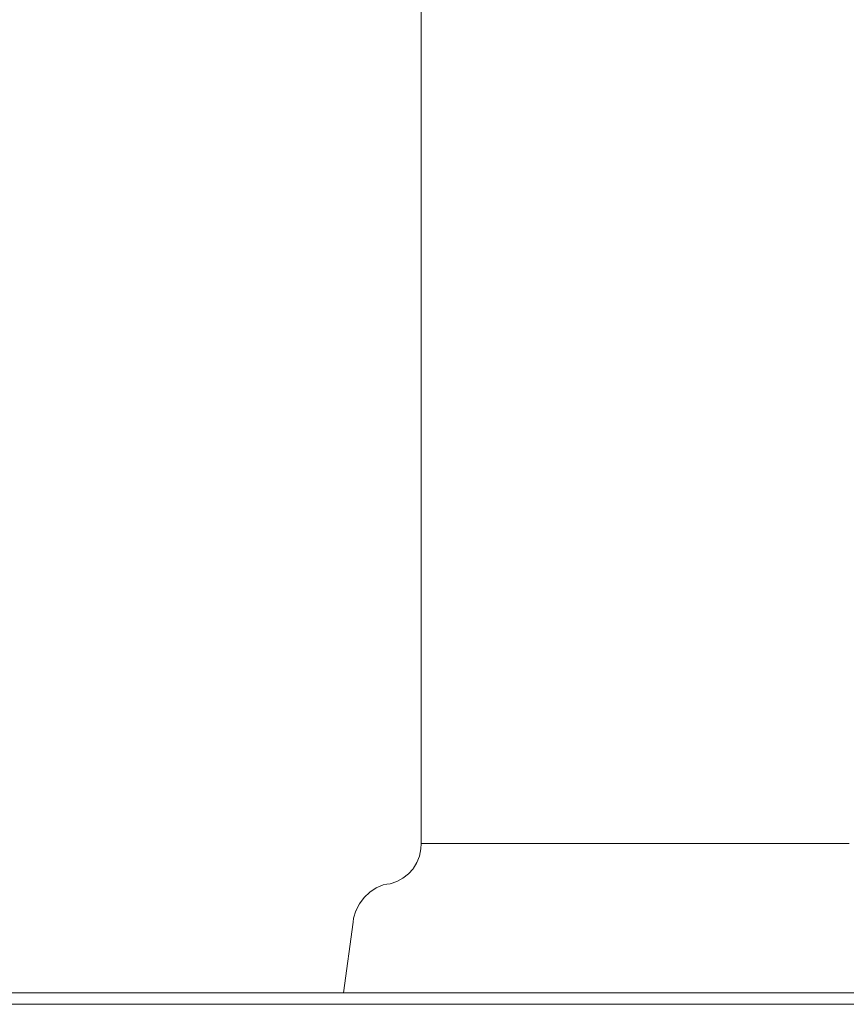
# Model space of a CAD drawing. Header units: millimetres. Extents: x -30280 to 309309, y -17460 to 4378.
# Tile 589 of 656: x 161428 to 161571, y -14922 to -14752. Entities that reach past the tile are written whole.
import ezdxf

# ---------------------------------------------------------------- set-up
doc = ezdxf.new("R2010")
doc.units = ezdxf.units.MM
doc.header["$MEASUREMENT"] = 0
doc.linetypes.add('Wipeout_Contour', pattern=[1000, 0, -1000])
doc.layers.add('P1_PLANTA PRIMERA_4_Nuevo_01 Sanitaris', color=7, linetype='Continuous')
doc.layers.add('P1_PLANTA PRIMERA_4_Nuevo_08_E_Envans secs', color=7, linetype='Continuous')
doc.layers.add('P1_PLANTA PRIMERA_4_Nuevo_01 Sanitaris_Pluma_Nº__75', color=7, linetype='Continuous', lineweight=5)
doc.layers.add('P1_PLANTA PRIMERA_4_Nuevo_14_PAV_Paviment_tarkett Safe_Pluma_Nº__29', color=7, linetype='Continuous', lineweight=20)

msp = doc.modelspace()

# ---------------------------------------------------------------- linework, layer by layer
at = {"layer": 'P1_PLANTA PRIMERA_4_Nuevo_14_PAV_Paviment_tarkett Safe_Pluma_Nº__29', "color": 7, "linetype": 'Continuous', "lineweight": 20}
msp.add_line((163331.13, -14922.05), (161202.38, -14922.05), dxfattribs=at)

# ---------------------------------------------------------------- wipeouts: each hides what was drawn before it
at = {"color": 254, "linetype": 'Wipeout_Contour', "lineweight": 0, "ltscale": 648854.432221}
msp.add_wipeout([(161544.15, -14242.05), (161544.15, -14894.27), (161571.42, -14894.27), (161571.42, -14242.05)], dxfattribs=at).dxf.layer = 'P1_PLANTA PRIMERA_4_Nuevo_01 Sanitaris'
at = {"color": 254, "linetype": 'Wipeout_Contour', "lineweight": 0, "ltscale": 648971.984021}
msp.add_wipeout([(161544.14, -14895.23), (161544.02, -14896.44), (161571.39, -14896.44), (161571.42, -14895.23)], dxfattribs=at).dxf.layer = 'P1_PLANTA PRIMERA_4_Nuevo_01 Sanitaris'

# ---------------------------------------------------------------- next in the draw order: wipeouts: each hides what was drawn before it
at = {"color": 254, "linetype": 'Wipeout_Contour', "lineweight": 0, "ltscale": 648754.044445}
msp.add_wipeout([(161521.02, -14242.05), (161521.02, -14894.27), (161544.15, -14894.27), (161544.15, -14242.05)], dxfattribs=at).dxf.layer = 'P1_PLANTA PRIMERA_4_Nuevo_01 Sanitaris'
at = {"color": 254, "linetype": 'Wipeout_Contour', "lineweight": 0, "ltscale": 648871.406363}
msp.add_wipeout([(161520.99, -14895.23), (161520.81, -14896.44), (161544.02, -14896.44), (161544.14, -14895.23)], dxfattribs=at).dxf.layer = 'P1_PLANTA PRIMERA_4_Nuevo_01 Sanitaris'

# ---------------------------------------------------------------- next in the draw order: wipeouts: each hides what was drawn before it
at = {"color": 254, "linetype": 'Wipeout_Contour', "lineweight": 0, "ltscale": 648675.690501}
msp.add_wipeout([(161504.82, -14242.05), (161504.82, -14894.27), (161521.02, -14894.27), (161521.02, -14242.05)], dxfattribs=at).dxf.layer = 'P1_PLANTA PRIMERA_4_Nuevo_01 Sanitaris'
at = {"color": 254, "linetype": 'Wipeout_Contour', "lineweight": 0, "ltscale": 648792.904227}
msp.add_wipeout([(161504.78, -14895.23), (161504.54, -14896.44), (161520.81, -14896.44), (161520.99, -14895.23)], dxfattribs=at).dxf.layer = 'P1_PLANTA PRIMERA_4_Nuevo_01 Sanitaris'
at = {"color": 254, "linetype": 'Wipeout_Contour', "lineweight": 0, "ltscale": 648972.048413}
msp.add_wipeout([(161544.02, -14896.44), (161543.83, -14897.59), (161571.35, -14897.59), (161571.39, -14896.44)], dxfattribs=at).dxf.layer = 'P1_PLANTA PRIMERA_4_Nuevo_01 Sanitaris'

# ---------------------------------------------------------------- next in the draw order: wipeouts: each hides what was drawn before it
at = {"color": 254, "linetype": 'Wipeout_Contour', "lineweight": 0, "ltscale": 648628.820957}
msp.add_wipeout([(161497.49, -14242.05), (161497.49, -14894.27), (161504.82, -14894.27), (161504.82, -14242.05)], dxfattribs=at).dxf.layer = 'P1_PLANTA PRIMERA_4_Nuevo_01 Sanitaris'
at = {"color": 254, "linetype": 'Wipeout_Contour', "lineweight": 0, "ltscale": 648745.946092}
msp.add_wipeout([(161497.45, -14895.23), (161497.19, -14896.44), (161504.54, -14896.44), (161504.78, -14895.23)], dxfattribs=at).dxf.layer = 'P1_PLANTA PRIMERA_4_Nuevo_01 Sanitaris'
at = {"color": 254, "linetype": 'Wipeout_Contour', "lineweight": 0, "ltscale": 648871.02498}
msp.add_wipeout([(161520.81, -14896.44), (161520.48, -14897.59), (161543.83, -14897.59), (161544.02, -14896.44)], dxfattribs=at).dxf.layer = 'P1_PLANTA PRIMERA_4_Nuevo_01 Sanitaris'

# ---------------------------------------------------------------- next in the draw order: wipeouts: each hides what was drawn before it
at = {"color": 254, "linetype": 'Wipeout_Contour', "lineweight": 0, "ltscale": 648792.174935}
msp.add_wipeout([(161504.54, -14896.44), (161504.13, -14897.59), (161520.48, -14897.59), (161520.81, -14896.44)], dxfattribs=at).dxf.layer = 'P1_PLANTA PRIMERA_4_Nuevo_01 Sanitaris'
at = {"color": 254, "linetype": 'Wipeout_Contour', "lineweight": 0, "ltscale": 648971.889733}
msp.add_wipeout([(161543.83, -14897.59), (161543.56, -14898.63), (161571.3, -14898.63), (161571.35, -14897.59)], dxfattribs=at).dxf.layer = 'P1_PLANTA PRIMERA_4_Nuevo_01 Sanitaris'

# ---------------------------------------------------------------- next in the draw order: wipeouts: each hides what was drawn before it
at = {"color": 254, "linetype": 'Wipeout_Contour', "lineweight": 0, "ltscale": 648745.008787}
msp.add_wipeout([(161497.19, -14896.44), (161496.73, -14897.59), (161504.13, -14897.59), (161504.54, -14896.44)], dxfattribs=at).dxf.layer = 'P1_PLANTA PRIMERA_4_Nuevo_01 Sanitaris'
at = {"color": 254, "linetype": 'Wipeout_Contour', "lineweight": 0, "ltscale": 648870.185866}
msp.add_wipeout([(161520.48, -14897.59), (161520.03, -14898.63), (161543.56, -14898.63), (161543.83, -14897.59)], dxfattribs=at).dxf.layer = 'P1_PLANTA PRIMERA_4_Nuevo_01 Sanitaris'

# ---------------------------------------------------------------- next in the draw order: wipeouts: each hides what was drawn before it
at = {"color": 254, "linetype": 'Wipeout_Contour', "lineweight": 0, "ltscale": 648790.804762}
msp.add_wipeout([(161504.13, -14897.59), (161503.55, -14898.63), (161520.03, -14898.63), (161520.48, -14897.59)], dxfattribs=at).dxf.layer = 'P1_PLANTA PRIMERA_4_Nuevo_01 Sanitaris'

# ---------------------------------------------------------------- next in the draw order: wipeouts: each hides what was drawn before it
at = {"color": 254, "linetype": 'Wipeout_Contour', "lineweight": 0, "ltscale": 648743.321079}
msp.add_wipeout([(161496.73, -14897.59), (161496.09, -14898.63), (161503.55, -14898.63), (161504.13, -14897.59)], dxfattribs=at).dxf.layer = 'P1_PLANTA PRIMERA_4_Nuevo_01 Sanitaris'
at = {"color": 254, "linetype": 'Wipeout_Contour', "lineweight": 0, "ltscale": 486640.312864}
msp.add_wipeout([(161520.03, -14898.63), (161519.46, -14899.54), (161543.22, -14899.54)], dxfattribs=at).dxf.layer = 'P1_PLANTA PRIMERA_4_Nuevo_01 Sanitaris'

# ---------------------------------------------------------------- next in the draw order: wipeouts: each hides what was drawn before it
at = {"color": 254, "linetype": 'Wipeout_Contour', "lineweight": 0, "ltscale": 648788.834877}
msp.add_wipeout([(161503.55, -14898.63), (161502.82, -14899.54), (161519.46, -14899.54), (161520.03, -14898.63)], dxfattribs=at).dxf.layer = 'P1_PLANTA PRIMERA_4_Nuevo_01 Sanitaris'

# ---------------------------------------------------------------- next in the draw order: wipeouts: each hides what was drawn before it
at = {"color": 254, "linetype": 'Wipeout_Contour', "lineweight": 0, "ltscale": 648740.933621}
msp.add_wipeout([(161496.09, -14898.63), (161495.29, -14899.54), (161502.82, -14899.54), (161503.55, -14898.63)], dxfattribs=at).dxf.layer = 'P1_PLANTA PRIMERA_4_Nuevo_01 Sanitaris'
at = {"color": 254, "linetype": 'Wipeout_Contour', "lineweight": 0, "ltscale": 486638.902558}
msp.add_wipeout([(161519.46, -14899.54), (161518.79, -14900.29), (161542.82, -14900.29)], dxfattribs=at).dxf.layer = 'P1_PLANTA PRIMERA_4_Nuevo_01 Sanitaris'

# ---------------------------------------------------------------- next in the draw order: wipeouts: each hides what was drawn before it
at = {"color": 254, "linetype": 'Wipeout_Contour', "lineweight": 0, "ltscale": 648786.328402}
msp.add_wipeout([(161502.82, -14899.54), (161501.96, -14900.29), (161518.79, -14900.29), (161519.46, -14899.54)], dxfattribs=at).dxf.layer = 'P1_PLANTA PRIMERA_4_Nuevo_01 Sanitaris'

# ---------------------------------------------------------------- next in the draw order: wipeouts: each hides what was drawn before it
at = {"color": 254, "linetype": 'Wipeout_Contour', "lineweight": 0, "ltscale": 648737.922777}
msp.add_wipeout([(161495.29, -14899.54), (161494.35, -14900.29), (161501.96, -14900.29), (161502.82, -14899.54)], dxfattribs=at).dxf.layer = 'P1_PLANTA PRIMERA_4_Nuevo_01 Sanitaris'

# ---------------------------------------------------------------- next in the draw order: wipeouts: each hides what was drawn before it
at = {"color": 254, "linetype": 'Wipeout_Contour', "lineweight": 0, "ltscale": 486579.23764}
msp.add_wipeout([(161501.96, -14900.29), (161501, -14900.86), (161518.05, -14900.86)], dxfattribs=at).dxf.layer = 'P1_PLANTA PRIMERA_4_Nuevo_01 Sanitaris'

# ---------------------------------------------------------------- next in the draw order: wipeouts: each hides what was drawn before it
at = {"color": 254, "linetype": 'Wipeout_Contour', "lineweight": 0, "ltscale": 648734.377596}
msp.add_wipeout([(161494.35, -14900.29), (161493.3, -14900.86), (161501, -14900.86), (161501.96, -14900.29)], dxfattribs=at).dxf.layer = 'P1_PLANTA PRIMERA_4_Nuevo_01 Sanitaris'

# ---------------------------------------------------------------- next in the draw order: wipeouts: each hides what was drawn before it
at = {"color": 254, "linetype": 'Wipeout_Contour', "lineweight": 0, "ltscale": 486576.582753}
msp.add_wipeout([(161501, -14900.86), (161499.98, -14901.22), (161517.25, -14901.22)], dxfattribs=at).dxf.layer = 'P1_PLANTA PRIMERA_4_Nuevo_01 Sanitaris'

# ---------------------------------------------------------------- next in the draw order: wipeouts: each hides what was drawn before it
at = {"color": 254, "linetype": 'Wipeout_Contour', "lineweight": 0, "ltscale": 648730.404435}
msp.add_wipeout([(161493.3, -14900.86), (161492.17, -14901.22), (161499.98, -14901.22), (161501, -14900.86)], dxfattribs=at).dxf.layer = 'P1_PLANTA PRIMERA_4_Nuevo_01 Sanitaris'
at = {"color": 254, "linetype": 'Wipeout_Contour', "lineweight": 0, "ltscale": 486631.100268}
msp.add_wipeout([(161516.38, -14901.44), (161515.52, -14901.96), (161540.87, -14901.96)], dxfattribs=at).dxf.layer = 'P1_PLANTA PRIMERA_4_Nuevo_01 Sanitaris'

# ---------------------------------------------------------------- next in the draw order: wipeouts: each hides what was drawn before it
at = {"color": 254, "linetype": 'Wipeout_Contour', "lineweight": 0, "ltscale": 648772.535737}
msp.add_wipeout([(161498.86, -14901.44), (161497.76, -14901.96), (161515.52, -14901.96), (161516.38, -14901.44)], dxfattribs=at).dxf.layer = 'P1_PLANTA PRIMERA_4_Nuevo_01 Sanitaris'

# ---------------------------------------------------------------- next in the draw order: wipeouts: each hides what was drawn before it
at = {"color": 254, "linetype": 'Wipeout_Contour', "lineweight": 0, "ltscale": 648721.536458}
msp.add_wipeout([(161490.95, -14901.44), (161489.73, -14901.96), (161497.76, -14901.96), (161498.86, -14901.44)], dxfattribs=at).dxf.layer = 'P1_PLANTA PRIMERA_4_Nuevo_01 Sanitaris'
at = {"color": 254, "linetype": 'Wipeout_Contour', "lineweight": 0, "ltscale": 486629.178642}
msp.add_wipeout([(161515.52, -14901.96), (161514.73, -14902.69), (161540.4, -14902.69)], dxfattribs=at).dxf.layer = 'P1_PLANTA PRIMERA_4_Nuevo_01 Sanitaris'

# ---------------------------------------------------------------- next in the draw order: wipeouts: each hides what was drawn before it
at = {"color": 254, "linetype": 'Wipeout_Contour', "lineweight": 0, "ltscale": 648769.025327}
msp.add_wipeout([(161497.76, -14901.96), (161496.75, -14902.69), (161514.73, -14902.69), (161515.52, -14901.96)], dxfattribs=at).dxf.layer = 'P1_PLANTA PRIMERA_4_Nuevo_01 Sanitaris'
at = {"color": 254, "linetype": 'Wipeout_Contour', "lineweight": 0, "ltscale": 486709.390331}
msp.add_wipeout([(161540.4, -14902.69), (161539.98, -14903.6), (161570.56, -14903.6)], dxfattribs=at).dxf.layer = 'P1_PLANTA PRIMERA_4_Nuevo_01 Sanitaris'

# ---------------------------------------------------------------- next in the draw order: wipeouts: each hides what was drawn before it
at = {"color": 254, "linetype": 'Wipeout_Contour', "lineweight": 0, "ltscale": 648717.354393}
msp.add_wipeout([(161489.73, -14901.96), (161488.63, -14902.69), (161496.75, -14902.69), (161497.76, -14901.96)], dxfattribs=at).dxf.layer = 'P1_PLANTA PRIMERA_4_Nuevo_01 Sanitaris'
at = {"color": 254, "linetype": 'Wipeout_Contour', "lineweight": 0, "ltscale": 648853.364805}
msp.add_wipeout([(161514.73, -14902.69), (161514.04, -14903.6), (161539.98, -14903.6), (161540.4, -14902.69)], dxfattribs=at).dxf.layer = 'P1_PLANTA PRIMERA_4_Nuevo_01 Sanitaris'
at = {"color": 254, "linetype": 'Wipeout_Contour', "lineweight": 0, "ltscale": 649089.050303}
msp.add_wipeout([(161570.56, -14903.6), (161570.5, -14904.69), (161602.3, -14904.69), (161602.1, -14903.6)], dxfattribs=at).dxf.layer = 'P1_PLANTA PRIMERA_4_Nuevo_01 Sanitaris'

# ---------------------------------------------------------------- next in the draw order: wipeouts: each hides what was drawn before it
at = {"color": 254, "linetype": 'Wipeout_Contour', "lineweight": 0, "ltscale": 648765.976598}
msp.add_wipeout([(161496.75, -14902.69), (161495.87, -14903.6), (161514.04, -14903.6), (161514.73, -14902.69)], dxfattribs=at).dxf.layer = 'P1_PLANTA PRIMERA_4_Nuevo_01 Sanitaris'
at = {"color": 254, "linetype": 'Wipeout_Contour', "lineweight": 0, "ltscale": 648964.794346}
msp.add_wipeout([(161539.98, -14903.6), (161539.64, -14904.69), (161570.5, -14904.69), (161570.56, -14903.6)], dxfattribs=at).dxf.layer = 'P1_PLANTA PRIMERA_4_Nuevo_01 Sanitaris'

# ---------------------------------------------------------------- next in the draw order: wipeouts: each hides what was drawn before it
at = {"color": 254, "linetype": 'Wipeout_Contour', "lineweight": 0, "ltscale": 648713.703483}
msp.add_wipeout([(161488.63, -14902.69), (161487.65, -14903.6), (161495.87, -14903.6), (161496.75, -14902.69)], dxfattribs=at).dxf.layer = 'P1_PLANTA PRIMERA_4_Nuevo_01 Sanitaris'
at = {"color": 254, "linetype": 'Wipeout_Contour', "lineweight": 0, "ltscale": 648851.730567}
msp.add_wipeout([(161514.04, -14903.6), (161513.47, -14904.69), (161539.64, -14904.69), (161539.98, -14903.6)], dxfattribs=at).dxf.layer = 'P1_PLANTA PRIMERA_4_Nuevo_01 Sanitaris'
at = {"color": 254, "linetype": 'Wipeout_Contour', "lineweight": 0, "ltscale": 649089.715993}
msp.add_wipeout([(161570.5, -14904.69), (161570.44, -14905.9), (161602.46, -14905.9), (161602.3, -14904.69)], dxfattribs=at).dxf.layer = 'P1_PLANTA PRIMERA_4_Nuevo_01 Sanitaris'

# ---------------------------------------------------------------- next in the draw order: wipeouts: each hides what was drawn before it
at = {"color": 254, "linetype": 'Wipeout_Contour', "lineweight": 0, "ltscale": 648763.482935}
msp.add_wipeout([(161495.87, -14903.6), (161495.14, -14904.69), (161513.47, -14904.69), (161514.04, -14903.6)], dxfattribs=at).dxf.layer = 'P1_PLANTA PRIMERA_4_Nuevo_01 Sanitaris'
at = {"color": 254, "linetype": 'Wipeout_Contour', "lineweight": 0, "ltscale": 648964.497632}
msp.add_wipeout([(161539.64, -14904.69), (161539.38, -14905.9), (161570.44, -14905.9), (161570.5, -14904.69)], dxfattribs=at).dxf.layer = 'P1_PLANTA PRIMERA_4_Nuevo_01 Sanitaris'

# ---------------------------------------------------------------- next in the draw order: wipeouts: each hides what was drawn before it
at = {"color": 254, "linetype": 'Wipeout_Contour', "lineweight": 0, "ltscale": 648710.695574}
msp.add_wipeout([(161487.65, -14903.6), (161486.85, -14904.69), (161495.14, -14904.69), (161495.87, -14903.6)], dxfattribs=at).dxf.layer = 'P1_PLANTA PRIMERA_4_Nuevo_01 Sanitaris'
at = {"color": 254, "linetype": 'Wipeout_Contour', "lineweight": 0, "ltscale": 648850.555128}
msp.add_wipeout([(161513.47, -14904.69), (161513.04, -14905.9), (161539.38, -14905.9), (161539.64, -14904.69)], dxfattribs=at).dxf.layer = 'P1_PLANTA PRIMERA_4_Nuevo_01 Sanitaris'
at = {"color": 254, "linetype": 'Wipeout_Contour', "lineweight": 0, "ltscale": 649090.353639}
msp.add_wipeout([(161570.44, -14905.9), (161570.41, -14907.2), (161602.57, -14907.2), (161602.46, -14905.9)], dxfattribs=at).dxf.layer = 'P1_PLANTA PRIMERA_4_Nuevo_01 Sanitaris'

# ---------------------------------------------------------------- next in the draw order: wipeouts: each hides what was drawn before it
at = {"color": 254, "linetype": 'Wipeout_Contour', "lineweight": 0, "ltscale": 648761.621608}
msp.add_wipeout([(161495.14, -14904.69), (161494.58, -14905.9), (161513.04, -14905.9), (161513.47, -14904.69)], dxfattribs=at).dxf.layer = 'P1_PLANTA PRIMERA_4_Nuevo_01 Sanitaris'
at = {"color": 254, "linetype": 'Wipeout_Contour', "lineweight": 0, "ltscale": 648964.445251}
msp.add_wipeout([(161539.38, -14905.9), (161539.21, -14907.2), (161570.41, -14907.2), (161570.44, -14905.9)], dxfattribs=at).dxf.layer = 'P1_PLANTA PRIMERA_4_Nuevo_01 Sanitaris'

# ---------------------------------------------------------------- next in the draw order: wipeouts: each hides what was drawn before it
at = {"color": 254, "linetype": 'Wipeout_Contour', "lineweight": 0, "ltscale": 648708.42382}
msp.add_wipeout([(161486.85, -14904.69), (161486.24, -14905.9), (161494.58, -14905.9), (161495.14, -14904.69)], dxfattribs=at).dxf.layer = 'P1_PLANTA PRIMERA_4_Nuevo_01 Sanitaris'
at = {"color": 254, "linetype": 'Wipeout_Contour', "lineweight": 0, "ltscale": 648849.871671}
msp.add_wipeout([(161513.04, -14905.9), (161512.75, -14907.2), (161539.21, -14907.2), (161539.38, -14905.9)], dxfattribs=at).dxf.layer = 'P1_PLANTA PRIMERA_4_Nuevo_01 Sanitaris'
at = {"color": 254, "linetype": 'Wipeout_Contour', "lineweight": 0, "ltscale": 649093.470868}
msp.add_wipeout([(161570.4, -14907.86), (161570.26, -14920.05), (161603.03, -14920.05), (161602.59, -14907.86)], dxfattribs=at).dxf.layer = 'P1_PLANTA PRIMERA_4_Nuevo_01 Sanitaris'

# ---------------------------------------------------------------- next in the draw order: wipeouts: each hides what was drawn before it
at = {"color": 254, "linetype": 'Wipeout_Contour', "lineweight": 0, "ltscale": 648760.445565}
msp.add_wipeout([(161494.58, -14905.9), (161494.21, -14907.2), (161512.75, -14907.2), (161513.04, -14905.9)], dxfattribs=at).dxf.layer = 'P1_PLANTA PRIMERA_4_Nuevo_01 Sanitaris'
at = {"color": 254, "linetype": 'Wipeout_Contour', "lineweight": 0, "ltscale": 648966.015698}
msp.add_wipeout([(161539.18, -14907.86), (161538.47, -14920.05), (161570.26, -14920.05), (161570.4, -14907.86)], dxfattribs=at).dxf.layer = 'P1_PLANTA PRIMERA_4_Nuevo_01 Sanitaris'

# ---------------------------------------------------------------- next in the draw order: wipeouts: each hides what was drawn before it
at = {"color": 254, "linetype": 'Wipeout_Contour', "lineweight": 0, "ltscale": 648706.953006}
msp.add_wipeout([(161486.24, -14905.9), (161485.83, -14907.2), (161494.21, -14907.2), (161494.58, -14905.9)], dxfattribs=at).dxf.layer = 'P1_PLANTA PRIMERA_4_Nuevo_01 Sanitaris'
at = {"color": 254, "linetype": 'Wipeout_Contour', "lineweight": 0, "ltscale": 648850.052792}
msp.add_wipeout([(161512.69, -14907.86), (161511.51, -14920.05), (161538.47, -14920.05), (161539.18, -14907.86)], dxfattribs=at).dxf.layer = 'P1_PLANTA PRIMERA_4_Nuevo_01 Sanitaris'

# ---------------------------------------------------------------- next in the draw order: wipeouts: each hides what was drawn before it
at = {"color": 254, "linetype": 'Wipeout_Contour', "lineweight": 0, "ltscale": 648759.542553}
msp.add_wipeout([(161494.13, -14907.86), (161492.62, -14920.05), (161511.51, -14920.05), (161512.69, -14907.86)], dxfattribs=at).dxf.layer = 'P1_PLANTA PRIMERA_4_Nuevo_01 Sanitaris'

# ---------------------------------------------------------------- next in the draw order: wipeouts: each hides what was drawn before it
at = {"color": 254, "linetype": 'Wipeout_Contour', "lineweight": 0, "ltscale": 648705.402666}
msp.add_wipeout([(161485.74, -14907.86), (161484.08, -14920.05), (161492.62, -14920.05), (161494.13, -14907.86)], dxfattribs=at).dxf.layer = 'P1_PLANTA PRIMERA_4_Nuevo_01 Sanitaris'

# ---------------------------------------------------------------- next in the draw order: wipeouts: each hides what was drawn before it
at = {"color": 254, "linetype": 'Wipeout_Contour', "lineweight": 0, "ltscale": 37522073.14953981}
msp.add_wipeout([(163329.96, -12475.05), (161204.64, -12475.05), (161204.64, -12800.05), (161222.03, -12800.05), (161222.03, -14920.05), (161484.08, -14920.05), (161485.74, -14907.86), (161486.24, -14905.9), (161486.85, -14904.69), (161487.65, -14903.6), (161488.63, -14902.69), (161489.73, -14901.96), (161490.95, -14901.44), (161492.17, -14901.22), (161493.3, -14900.86), (161494.35, -14900.29), (161495.29, -14899.54), (161496.09, -14898.63), (161496.73, -14897.59), (161497.19, -14896.44), (161497.45, -14895.23), (161497.49, -14242.05), (161459.51, -14242.05), (161435.59, -14241.75), (161395.23, -14234.57), (161356.83, -14220.97), (161339.19, -14211.17), (161332.98, -14207.84), (161319.83, -14197.57), (161308.8, -14185.33), (161300.22, -14171.49), (161294.35, -14156.48), (161291.37, -14140.74), (161291.37, -14132.77), (161278.38, -14132.77), (161278.33, -14129.15), (161279.72, -14121.57), (161282.5, -14114.33), (161286.59, -14107.64), (161291.87, -14101.73), (161298.17, -14096.75), (161301.74, -14094.81), (161303.65, -14093.77), (161307.02, -14091.1), (161309.85, -14087.93), (161311.68, -14084.85), (161316.73, -14075.27), (161317.48, -14072.03), (161839.22, -14072.03), (161840.12, -14075.28), (161845.16, -14084.86), (161847, -14087.95), (161849.82, -14091.12), (161853.2, -14093.78), (161855.11, -14094.82), (161858.68, -14096.76), (161864.97, -14101.74), (161870.25, -14107.66), (161874.34, -14114.34), (161877.12, -14121.58), (161878.52, -14129.16), (161878.49, -14132.64), (161865.48, -14132.77), (161865.48, -14140.75), (161862.5, -14156.49), (161856.63, -14171.5), (161848.05, -14185.34), (161837.02, -14197.58), (161823.87, -14207.85), (161817.66, -14211.17), (161800.02, -14220.97), (161761.62, -14234.57), (161721.27, -14241.75), (161697.36, -14242.05), (161659.39, -14242.05), (161659.39, -14894.27), (161659.69, -14896.44), (161660.15, -14897.59), (161660.79, -14898.63), (161661.59, -14899.54), (161662.53, -14900.29), (161663.58, -14900.86), (161664.71, -14901.22), (161665.94, -14901.44), (161667.15, -14901.96), (161668.26, -14902.69), (161669.23, -14903.6), (161670.03, -14904.69), (161670.65, -14905.9), (161671.05, -14907.2), (161672.8, -14920.05), (163311.08, -14920.05), (163311.08, -14822.05), (163301.2, -14822.05), (163301.2, -14772.05), (162869.31, -14772.05), (162770.83, -14522.05), (162770.83, -14492.05), (162778.74, -14472.05), (162785.74, -14472.05), (162778.74, -14452.05), (163179.73, -14452.05), (163179.74, -14472.05), (163179.76, -14492.05), (163311.08, -14492.05), (163311.08, -14052.05), (163285.13, -14052.05), (163273.65, -14049.77), (163263.92, -14043.26), (163257.41, -14033.53), (163255.13, -14022.05), (163257.41, -14010.57), (163263.92, -14000.84), (163273.65, -13994.34), (163275.17, -13994.03), (163275.17, -13746.05), (163274.39, -13761.05), (163272.89, -13761.05), (163272.89, -13982.05), (163272.02, -13985.31), (163269.64, -13987.69), (163266.39, -13988.57), (163263.14, -13987.69), (163260.76, -13985.31), (163259.89, -13982.05), (163259.89, -13761.05), (163258.39, -13761.05), (163258.39, -13746.05), (163252.39, -13746.05), (163247.92, -13744.85), (163241.87, -13743.62), (163240.39, -13742.84), (163237.12, -13739.57), (163232.73, -13735.82), (163224.47, -13724.02), (163224.47, -13720.08), (163232.73, -13708.29), (163237.12, -13704.53), (163240.39, -13701.27), (163241.87, -13700.48), (163247.92, -13699.25), (163252.39, -13698.05), (163254.39, -13698.05), (163254.39, -13697.05), (163261.31, -13697.05), (163266.01, -13615), (163272.3, -13560.05), (163265.57, -13560.05), (163264.13, -13560.05), (163240.97, -13560.05), (163212.77, -13560.05), (163188.71, -13560.05), (163187.3, -13560.05), (163172.85, -13560.05), (163172.85, -13540.05), (163274.6, -13540.05), (163275.17, -13535.01), (163275.17, -13252.05), (163270.23, -13227.18), (163256.14, -13206.09), (163235.05, -13192), (163210.83, -13187.18), (163186.62, -13192), (163165.53, -13206.09), (163151.44, -13227.18), (163146.49, -13252.05), (163146.49, -14062.05), (163125.17, -14062.05), (163125.17, -13412.05), (163074.68, -13412.05), (163065.41, -13411.14), (163056.02, -13408.29), (163047.37, -13403.67), (163039.78, -13397.44), (163033.56, -13389.86), (163028.94, -13381.2), (163026.09, -13371.82), (163025.17, -13362.54), (162932.54, -13362.05), (162932.54, -13262.05), (163025.17, -13262.05), (163025.17, -13252.05), (163045.17, -13252.05), (163045.17, -13262.05), (163082.67, -13262.05), (163082.67, -13362.05), (163045.22, -13362.05), (163045.8, -13367.89), (163047.5, -13373.51), (163050.27, -13378.69), (163054, -13383.23), (163058.53, -13386.96), (163063.71, -13389.72), (163069.33, -13391.43), (163075.67, -13392.05), (163125.17, -13392.05), (163125.17, -13252.05), (163131.64, -13219.52), (163150.07, -13191.95), (163177.65, -13173.52), (163210.17, -13167.05), (163211.49, -13167.05), (163244.02, -13173.52), (163271.6, -13191.95), (163281.39, -13206.6), (163281.39, -12974.64), (163276.8, -12970.05), (163274.39, -12961.05), (163276.8, -12952.05), (163278.17, -12950.68), (163276.23, -12946.52), (163273.97, -12947.57), (163231.19, -12861.86), (163212.22, -12829.57), (163210.86, -12830.31), (163208, -12826.22), (163205.54, -12827.94), (163153.92, -12754.21), (163156.37, -12752.49), (163153.51, -12748.4), (163175.62, -12732.91), (163192.01, -12745.85), (163226.42, -12795), (163233.01, -12814.69), (163232.1, -12815.44), (163233.33, -12817.62), (163251.92, -12851.67), (163281.39, -12912.46), (163281.39, -12723.05), (163329.96, -12723.05)], dxfattribs=at).dxf.layer = 'P1_PLANTA PRIMERA_4_Nuevo_08_E_Envans secs'

# ---------------------------------------------------------------- next in the draw order: linework, layer by layer
at = {"layer": 'P1_PLANTA PRIMERA_4_Nuevo_01 Sanitaris_Pluma_Nº__75', "color": 7, "linetype": 'Continuous', "lineweight": 5}
for p, q in [((161497.49, -14242.05), (161497.49, -14894.27)), ((161497.45, -14895.23), (161497.19, -14896.44)), ((161497.49, -14894.27), (161497.45, -14895.23)), ((161504.82, -14894.27), (161497.49, -14894.27)), ((161521.02, -14894.27), (161504.82, -14894.27)), ((161544.15, -14894.27), (161521.02, -14894.27)), ((161571.42, -14894.27), (161544.15, -14894.27)), ((161497.19, -14896.44), (161496.73, -14897.59)), ((161496.09, -14898.63), (161495.29, -14899.54)), ((161496.73, -14897.59), (161496.09, -14898.63)), ((161494.35, -14900.29), (161493.3, -14900.86)), ((161495.29, -14899.54), (161494.35, -14900.29)), ((161489.73, -14901.96), (161488.63, -14902.69)), ((161490.95, -14901.44), (161489.73, -14901.96)), ((161491.59, -14901.3), (161490.95, -14901.44)), ((161492.17, -14901.22), (161491.59, -14901.3)), ((161493.3, -14900.86), (161492.17, -14901.22)), ((161487.65, -14903.6), (161486.85, -14904.69)), ((161488.63, -14902.69), (161487.65, -14903.6)), ((161486.85, -14904.69), (161486.24, -14905.9)), ((161486.24, -14905.9), (161485.83, -14907.2)), ((161485.74, -14907.86), (161484.08, -14920.05)), ((161485.83, -14907.2), (161485.74, -14907.86))]:
    msp.add_line(p, q, dxfattribs=at)
at = {"layer": 'P1_PLANTA PRIMERA_4_Nuevo_14_PAV_Paviment_tarkett Safe_Pluma_Nº__29', "color": 7, "linetype": 'Continuous', "lineweight": 20}
msp.add_line((163331.13, -14920.05), (161202.38, -14920.05), dxfattribs=at)

doc.saveas('drawing.dxf')
